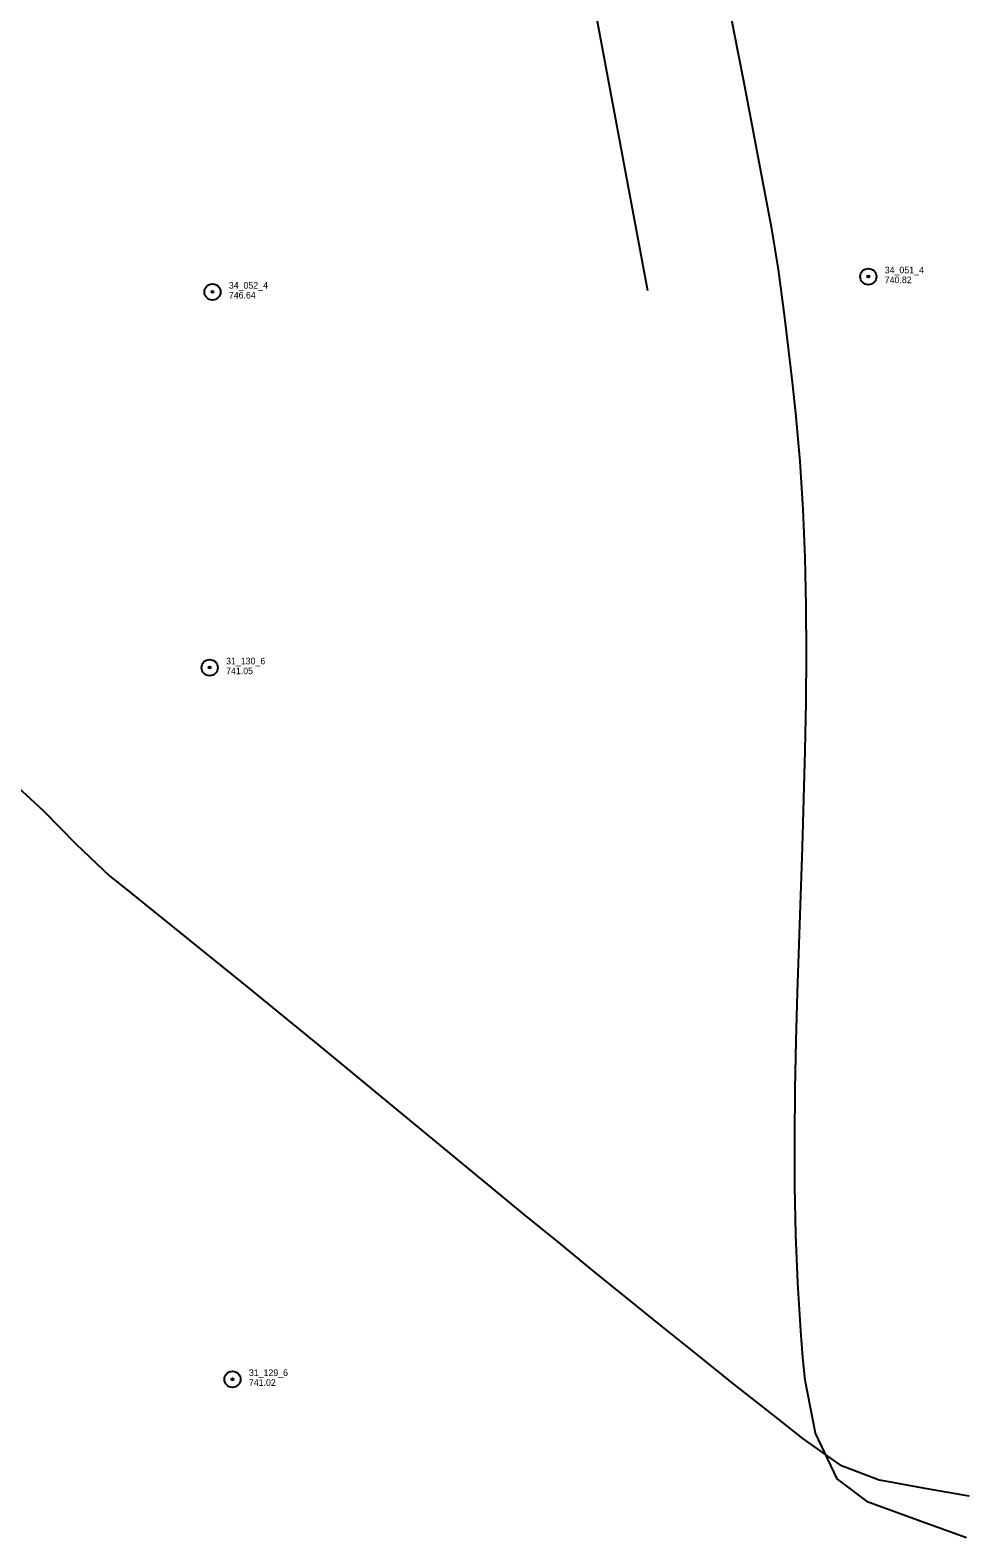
# Model space of a CAD drawing. Extents: x 589250 to 1188077, y 162953 to 363065.
# Drawn here: x 594547 to 595404, y 171874 to 173250 of the extents above; entities that cross this region are included whole.
import ezdxf

# ---------------------------------------------------------------- set-up
doc = ezdxf.new("R2010")
doc.units = 0
doc.layers.add('E_DRN_DrainTile', color=7, linetype='Continuous')
doc.layers.add('E_MAP_PassPoints', color=7, linetype='Continuous')

msp = doc.modelspace()

# ---------------------------------------------------------------- linework, layer by layer
at = {"layer": 'E_DRN_DrainTile'}
msp.add_line((595047.1, 173355.7), (595110.9, 173012.6), dxfattribs=at)
for points in [[(595402.1, 171873.8), (595360.7, 171888.9), (595319.2, 171903.9), (595312.6, 171906.3), (595284.2, 171927.7), (595264.4, 171969.5), (595255, 172017.8), (595252.9, 172038.5), (595250.9, 172062.7), (595248.2, 172106.8), (595246.5, 172150.9), (595245.6, 172195), (595245.4, 172239.2), (595245.8, 172283.4), (595246.6, 172327.6), (595247.8, 172371.8), (595249.3, 172416), (595250.9, 172460.2), (595252.4, 172504.4), (595253.8, 172548.6), (595255, 172592.7), (595255.9, 172636.8), (595256.2, 172680.9), (595255.9, 172725), (595254.9, 172769), (595253.1, 172812.9), (595250.3, 172856.8), (595246.5, 172900.6), (595243.3, 172928.9), (595241.5, 172944.4), (595236.3, 172988.2), (595230.5, 173031.9), (595224.4, 173069), (595223.2, 173075.4), (595215, 173118.7), (595206.8, 173162.1), (595198.5, 173205.4), (595190.2, 173248.7), (595181.8, 173292)], [(594528, 172566.6), (594559.2, 172538), (594589.4, 172507.1), (594620.1, 172478), (594626.9, 172472.4), (594651.9, 172452.5), (594683.7, 172426.9), (594715.4, 172401.3), (594747, 172375.7), (594778.5, 172349.9), (594809.9, 172324.2), (594841.3, 172298.3), (594872.7, 172272.5), (594904, 172246.6), (594935.4, 172220.8), (594966.7, 172194.9), (594998.1, 172169.1), (595029.6, 172143.4), (595061.1, 172117.6), (595092.7, 172092), (595124.4, 172066.4), (595156.2, 172040.8), (595188.1, 172015.4), (595220.2, 171990.1), (595230.3, 171982.2), (595252.6, 171964.4), (595286.5, 171940.6), (595322.6, 171926.8), (595324.3, 171926.5), (595364.3, 171919.3), (595404.4, 171912.1), (595404.4, 171912.1), (595404.4, 171912.1)], [(594528, 172566.6), (594559.2, 172538), (594589.4, 172507.1), (594620.1, 172478), (594626.9, 172472.4), (594651.9, 172452.5), (594683.7, 172426.9), (594715.4, 172401.3), (594747, 172375.7), (594778.5, 172349.9), (594809.9, 172324.2), (594841.3, 172298.3), (594872.7, 172272.5), (594904, 172246.6), (594935.4, 172220.8), (594966.7, 172194.9), (594998.1, 172169.1), (595029.6, 172143.4), (595061.1, 172117.6), (595092.7, 172092), (595124.4, 172066.4), (595156.2, 172040.8), (595188.1, 172015.4), (595220.2, 171990.1), (595230.3, 171982.2), (595252.6, 171964.4), (595286.5, 171940.6), (595322.6, 171926.8), (595324.3, 171926.5), (595364.3, 171919.3), (595404.4, 171912.1), (595404.4, 171912.1), (595404.4, 171912.1)]]:
    msp.add_lwpolyline(points, dxfattribs=at)
at = {"layer": 'E_MAP_PassPoints'}
for centre, radius in [((595312.6, 173025.4), 7.38), ((595312.6, 173025.4), 0.945), ((594713.7, 173011.4), 7.38), ((594713.7, 173011.4), 7.38), ((594713.7, 173011.4), 0.945), ((594713.7, 173011.4), 0.945), ((594711.2, 172668.4), 7.38), ((594711.2, 172668.4), 7.38), ((594711.2, 172668.4), 0.945), ((594711.2, 172668.4), 0.945), ((594732, 172018.6), 7.38), ((594732, 172018.6), 7.38), ((594732, 172018.6), 0.945), ((594732, 172018.6), 0.945)]:
    msp.add_circle(centre, radius, dxfattribs=at)

# ---------------------------------------------------------------- texts
for s, p in [('34_051_4', (595327.6, 173028.4)), ('740.82', (595327.6, 173019.4)), ('34_052_4', (594728.7, 173014.4)), ('34_052_4', (594728.7, 173014.4)), ('746.64', (594728.7, 173005.4)), ('746.64', (594728.7, 173005.4)), ('31_130_6', (594726.2, 172671.4)), ('31_130_6', (594726.2, 172671.4)), ('741.05', (594726.2, 172662.4)), ('741.05', (594726.2, 172662.4)), ('31_129_6', (594747, 172021.6)), ('31_129_6', (594747, 172021.6)), ('741.02', (594747, 172012.6)), ('741.02', (594747, 172012.6))]:
    msp.add_text(s, height=6, dxfattribs=at).set_placement(p)

doc.saveas('drawing.dxf')
